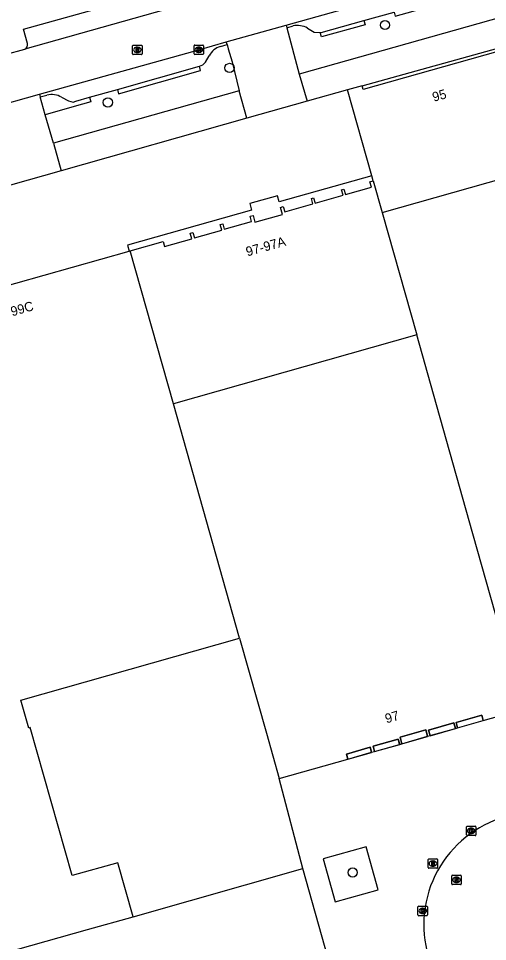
# Model space of a CAD drawing. Extents: x 159689 to 160786, y 387323 to 388339.
# Drawn here: x 159751.6 to 159801.3, y 388088.3 to 388186.2 of the extents above; entities that cross this region are included whole.
import ezdxf

# ---------------------------------------------------------------- set-up
doc = ezdxf.new("R2010")
doc.units = 0
for name, color, linetype in [('IMGEO_Boom', 7, 'Continuous'), ('IMGEO_Kolk', 7, 'Continuous'), ('IMGEO_Pand', 7, 'Continuous'), ('IMGEO_Pand_nummerreeks', 7, 'Continuous'), ('IMGEO_Pand_overbouw', 7, 'Continuous'), ('IMGEO_Parkeervlak_open', 7, 'Continuous'), ('IMGEO_Rijbaan_lokaal_gesloten', 7, 'Continuous'), ('IMGEO_Rijbaan_lokaal_open', 7, 'Continuous'), ('IMGEO_Rioolput', 7, 'Continuous'), ('IMGEO_Voetpad_open', 7, 'Continuous')]:
    doc.layers.add(name, color=color, linetype=linetype)

msp = doc.modelspace()

# ---------------------------------------------------------------- linework, layer by layer
at = {"layer": 'IMGEO_Boom'}
for centre in [(159790.464, 388185.463), (159773.993, 388180.915), (159761.097, 388177.253), (159787.039, 388095.61)]:
    msp.add_circle(centre, 0.489, dxfattribs=at)
at = {"layer": 'IMGEO_Kolk'}
for p, q in [((159770.23, 388182.418), (159770.23, 388183.27)), ((159770.305, 388183.344), (159771.157, 388183.344)), ((159770.741, 388182.564), (159770.716, 388182.564)), ((159770.718, 388183.124), (159770.743, 388183.124)), ((159771.231, 388183.27), (159771.231, 388182.418)), ((159771.157, 388182.344), (159770.305, 388182.344)), ((159799.105, 388099.596), (159799.105, 388100.448)), ((159799.18, 388100.522), (159800.032, 388100.522)), ((159799.593, 388100.302), (159799.618, 388100.302)), ((159800.106, 388100.448), (159800.106, 388099.596)), ((159800.032, 388099.522), (159799.18, 388099.522)), ((159799.616, 388099.742), (159799.591, 388099.742)), ((159793.964, 388091.104), (159793.964, 388091.956)), ((159794.039, 388092.03), (159794.891, 388092.03)), ((159794.452, 388091.81), (159794.477, 388091.81)), ((159794.965, 388091.956), (159794.965, 388091.104)), ((159794.891, 388091.03), (159794.039, 388091.03)), ((159794.475, 388091.25), (159794.45, 388091.25))]:
    msp.add_line(p, q, dxfattribs=at)
for points in [[(159770.23, 388182.418), (159770.23, 388183.27)], [(159770.305, 388183.344), (159771.157, 388183.344)], [(159770.551, 388183.044), (159770.674, 388183.044), (159770.674, 388182.893), (159770.804, 388183.044), (159770.968, 388183.044), (159770.822, 388182.893), (159770.975, 388182.644), (159770.823, 388182.644), (159770.738, 388182.808), (159770.674, 388182.741), (159770.674, 388182.644), (159770.551, 388182.644), (159770.551, 388183.044)], [(159771.231, 388183.27), (159771.231, 388182.418)], [(159771.157, 388182.344), (159770.305, 388182.344)], [(159799.105, 388099.596), (159799.105, 388100.448)], [(159799.18, 388100.522), (159800.032, 388100.522)], [(159800.106, 388100.448), (159800.106, 388099.596)], [(159800.032, 388099.522), (159799.18, 388099.522)], [(159799.426, 388100.222), (159799.549, 388100.222), (159799.549, 388100.071), (159799.679, 388100.222), (159799.843, 388100.222), (159799.697, 388100.071), (159799.85, 388099.822), (159799.698, 388099.822), (159799.613, 388099.986), (159799.549, 388099.919), (159799.549, 388099.822), (159799.426, 388099.822), (159799.426, 388100.222)], [(159793.964, 388091.104), (159793.964, 388091.956)], [(159794.039, 388092.03), (159794.891, 388092.03)], [(159794.285, 388091.73), (159794.408, 388091.73), (159794.408, 388091.579), (159794.538, 388091.73), (159794.702, 388091.73), (159794.556, 388091.579), (159794.709, 388091.33), (159794.557, 388091.33), (159794.472, 388091.494), (159794.408, 388091.427), (159794.408, 388091.33), (159794.285, 388091.33), (159794.285, 388091.73)], [(159794.965, 388091.956), (159794.965, 388091.104)], [(159794.891, 388091.03), (159794.039, 388091.03)]]:
    msp.add_lwpolyline(points, dxfattribs=at)
for centre, start, end in [((159770.307, 388183.268), 91.55205, 178.44795), ((159770.307, 388183.268), 91.55205, 178.44795), ((159771.155, 388183.268), 1.55205, 88.44795), ((159771.155, 388183.268), 1.55205, 88.44795), ((159770.307, 388182.42), 181.55205, 268.44795), ((159770.307, 388182.42), 181.55205, 268.44795), ((159771.155, 388182.42), 271.55205, 358.44795), ((159771.155, 388182.42), 271.55205, 358.44795), ((159799.182, 388100.446), 91.55205, 178.44795), ((159799.182, 388100.446), 91.55205, 178.44795), ((159800.03, 388100.446), 1.55205, 88.44795), ((159800.03, 388100.446), 1.55205, 88.44795), ((159799.182, 388099.598), 181.55205, 268.44795), ((159799.182, 388099.598), 181.55205, 268.44795), ((159800.03, 388099.598), 271.55205, 358.44795), ((159800.03, 388099.598), 271.55205, 358.44795), ((159794.041, 388091.954), 91.55205, 178.44795), ((159794.041, 388091.954), 91.55205, 178.44795), ((159794.889, 388091.954), 1.55205, 88.44795), ((159794.889, 388091.954), 1.55205, 88.44795), ((159794.041, 388091.106), 181.55205, 268.44795), ((159794.041, 388091.106), 181.55205, 268.44795), ((159794.889, 388091.106), 271.55205, 358.44795), ((159794.889, 388091.106), 271.55205, 358.44795)]:
    msp.add_arc(centre, 0.0765, start, end, dxfattribs=at)
for centre, major_axis, ratio, start_param, end_param in [((159770.717, 388182.844), (-0.387, 0.002), 0.722429, 4.712389, 7.853982), ((159770.742, 388182.844), (-0.39, 0.002), 0.717154, 1.570796, 4.712389), ((159799.592, 388100.022), (-0.387, 0.002), 0.722429, 4.712389, 7.853982), ((159799.617, 388100.022), (-0.39, 0.002), 0.717154, 1.570796, 4.712389), ((159794.451, 388091.53), (-0.387, 0.002), 0.722429, 4.712389, 7.853982), ((159794.476, 388091.53), (-0.39, 0.002), 0.717154, 1.570796, 4.712389)]:
    msp.add_ellipse(centre, major_axis=major_axis, ratio=ratio, start_param=start_param, end_param=end_param, dxfattribs=at)
at = {"layer": 'IMGEO_Pand'}
for points in [[(159807.388, 388184.396), (159807.786, 388182.987), (159804.103, 388181.946), (159803.796, 388183.031), (159788.159, 388178.613), (159788.043, 388179.024)], [(159788.043, 388179.024), (159786.488, 388178.585)], [(159789.216, 388168.927), (159789.062, 388169.474), (159786.488, 388178.585)], [(159790.158, 388165.594), (159814.275, 388172.417)], [(159763.459, 388161.519), (159766.944, 388162.504), (159767.094, 388161.974), (159770.004, 388162.797), (159769.833, 388163.399), (159770.116, 388163.479), (159770.278, 388162.905), (159773.168, 388163.722), (159772.999, 388164.322), (159773.268, 388164.398), (159773.428, 388163.83), (159776.319, 388164.647), (159776.166, 388165.187), (159776.478, 388165.275), (159776.681, 388164.555), (159779.606, 388165.382), (159779.395, 388166.129), (159779.678, 388166.209), (159779.838, 388165.642), (159782.835, 388166.489), (159782.674, 388167.059), (159782.904, 388167.124), (159783.057, 388166.583), (159786.025, 388167.421), (159785.867, 388167.981), (159786.113, 388168.051), (159786.274, 388167.48), (159789.024, 388168.257), (159788.863, 388168.828), (159789.216, 388168.927)], [(159789.216, 388168.927), (159790.158, 388165.594)], [(159790.158, 388165.594), (159793.826, 388152.611)], [(159712.08, 388147.715), (159734.959, 388154.16), (159735.05, 388153.839), (159739.21, 388155.023), (159739.248, 388154.887), (159739.302, 388154.694), (159763.357, 388161.491), (159763.459, 388161.519)], [(159768.044, 388145.288), (159763.459, 388161.519)], [(159793.826, 388152.611), (159768.044, 388145.288)], [(159805.048, 388112.894), (159799.791, 388131.499), (159795.605, 388146.314), (159793.826, 388152.611)], [(159775.062, 388120.447), (159768.044, 388145.288)], [(159763.767, 388090.921), (159762.15, 388096.648), (159757.31, 388095.283), (159752.877, 388110.972), (159752.702, 388110.923), (159751.863, 388113.893), (159775.062, 388120.447)], [(159775.062, 388120.447), (159777.907, 388110.376), (159779.267, 388105.564)], [(159798.164, 388110.935), (159798.001, 388111.512), (159800.717, 388112.279), (159800.877, 388111.712)], [(159800.877, 388111.712), (159805.048, 388112.894)], [(159795.255, 388110.134), (159795.092, 388110.712), (159797.767, 388111.467), (159797.936, 388110.87)], [(159792.248, 388109.25), (159792.073, 388109.959), (159794.792, 388110.736), (159794.973, 388110.054)], [(159794.973, 388110.054), (159795.255, 388110.134)], [(159797.936, 388110.87), (159798.164, 388110.935)], [(159789.361, 388108.439), (159789.206, 388108.986), (159791.878, 388109.741), (159792.024, 388109.182)], [(159792.024, 388109.182), (159792.248, 388109.25)], [(159786.531, 388107.616), (159786.376, 388108.167), (159788.9, 388108.88), (159789.049, 388108.35)], [(159789.049, 388108.35), (159789.361, 388108.439)], [(159779.267, 388105.564), (159786.531, 388107.616)], [(159763.767, 388090.921), (159781.751, 388096.038)], [(159788.562, 388071.895), (159788.547, 388071.951), (159784.499, 388086.298), (159784.445, 388086.491), (159781.751, 388096.038)], [(159730.739, 388081.596), (159758.926, 388089.554), (159763.767, 388090.921)]]:
    msp.add_lwpolyline(points, dxfattribs=at)
at = {"layer": 'IMGEO_Pand_overbouw'}
for points in [[(159763.459, 388161.519), (159766.944, 388162.504), (159767.094, 388161.974), (159770.004, 388162.797), (159769.833, 388163.399), (159770.116, 388163.479), (159770.278, 388162.905), (159773.168, 388163.722), (159772.999, 388164.322), (159773.268, 388164.398), (159773.428, 388163.83), (159776.319, 388164.647), (159776.166, 388165.187), (159776.478, 388165.275), (159776.681, 388164.555), (159779.606, 388165.382), (159779.395, 388166.129), (159779.678, 388166.209), (159779.838, 388165.642), (159782.835, 388166.489), (159782.674, 388167.059), (159782.904, 388167.124), (159783.057, 388166.583), (159786.025, 388167.421), (159785.867, 388167.981), (159786.113, 388168.051), (159786.274, 388167.48), (159789.024, 388168.257), (159788.863, 388168.828), (159789.216, 388168.927), (159789.062, 388169.474), (159779.264, 388166.706), (159779.078, 388167.362), (159776.135, 388166.531), (159776.33, 388165.841), (159763.178, 388162.125), (159763.357, 388161.491)], [(159800.877, 388111.712), (159800.717, 388112.279), (159798.001, 388111.512), (159798.164, 388110.937)], [(159795.255, 388110.134), (159795.261, 388110.111), (159797.935, 388110.872), (159797.767, 388111.467), (159795.092, 388110.712)], [(159794.979, 388110.031), (159794.973, 388110.054), (159794.792, 388110.736), (159792.073, 388109.959), (159792.247, 388109.254)], [(159789.361, 388108.439), (159789.362, 388108.434), (159792.022, 388109.19), (159791.878, 388109.741), (159789.206, 388108.986)], [(159789.05, 388108.346), (159789.049, 388108.35), (159788.9, 388108.88), (159786.376, 388108.167), (159786.528, 388107.628)]]:
    msp.add_lwpolyline(points, close=True, dxfattribs=at)
at = {"layer": 'IMGEO_Parkeervlak_open'}
for points in [[(159752.583, 388183.497), (159752.167, 388185.012), (159768.684, 388189.645), (159785.592, 388194.317), (159804.409, 388199.642), (159825.126, 388205.478), (159845.859, 388211.321), (159866.616, 388217.142), (159886.436, 388222.745), (159891.938, 388224.314)], [(159788.22, 388185.935), (159791.436, 388186.838)], [(159780.065, 388185.175), (159780.728, 388185.388)], [(159782.255, 388185.142), (159782.973, 388184.723), (159783.589, 388184.683)], [(159773.025, 388183.202), (159773.727, 388183.404)], [(159771.433, 388181.518), (159771.831, 388182.191)], [(159759.14, 388177.8), (159762.102, 388178.642)]]:
    msp.add_lwpolyline(points, dxfattribs=at)
for centre, radius, start, end in [((159781.126, 388182.997), 2.424, 62.24403, 99.45251), ((159752.096, 388183.382), 0.5, 291.43109, 13.24743), ((159773.653, 388181.25), 2.051, 107.83278, 152.67865), ((159770.639, 388182.062), 0.962, 279.1243, 325.57484)]:
    msp.add_arc(centre, radius, start, end, dxfattribs=at)
at = {"layer": 'IMGEO_Rijbaan_lokaal_gesloten'}
msp.add_arc((159806.452, 388090.092), 11.873, 108.90437, 199.38793, dxfattribs=at)
at = {"layer": 'IMGEO_Rijbaan_lokaal_open'}
for points in [[(159895.708, 388223.298), (159752.279, 388182.917)], [(159779.983, 388185.443), (159808.558, 388193.46), (159829.06, 388199.251), (159853.995, 388206.283)], [(159773.651, 388183.666), (159779.983, 388185.443)], [(159753.855, 388178.128), (159770.727, 388182.846), (159773.651, 388183.666)], [(159750.033, 388182.294), (159750.225, 388182.349), (159752.279, 388182.917)], [(159748.553, 388176.646), (159753.855, 388178.128)]]:
    msp.add_lwpolyline(points, dxfattribs=at)
at = {"layer": 'IMGEO_Rioolput'}
for p, q in [((159763.718, 388182.402), (159763.718, 388183.254)), ((159763.793, 388183.328), (159764.645, 388183.328)), ((159764.229, 388182.548), (159764.204, 388182.548)), ((159764.206, 388183.108), (159764.231, 388183.108)), ((159764.719, 388183.254), (159764.719, 388182.402)), ((159764.645, 388182.328), (159763.793, 388182.328)), ((159795.048, 388096.126), (159795.048, 388096.978)), ((159795.123, 388097.052), (159795.975, 388097.052)), ((159795.536, 388096.832), (159795.561, 388096.832)), ((159796.049, 388096.978), (159796.049, 388096.126)), ((159795.975, 388096.052), (159795.123, 388096.052)), ((159795.559, 388096.272), (159795.534, 388096.272)), ((159797.546, 388094.4), (159797.546, 388095.252)), ((159797.621, 388095.326), (159798.473, 388095.326)), ((159798.057, 388094.546), (159798.032, 388094.546)), ((159798.034, 388095.106), (159798.059, 388095.106)), ((159798.547, 388095.252), (159798.547, 388094.4)), ((159798.473, 388094.326), (159797.621, 388094.326))]:
    msp.add_line(p, q, dxfattribs=at)
for points in [[(159763.718, 388182.402), (159763.718, 388183.254)], [(159763.793, 388183.328), (159764.645, 388183.328)], [(159764.307, 388183.026), (159764.055, 388183.028), (159764.055, 388182.628)], [(159764.055, 388182.628), (159764.179, 388182.628), (159764.179, 388182.79), (159764.19, 388182.79)], [(159764.233, 388182.947), (159764.179, 388182.947), (159764.179, 388182.866)], [(159764.179, 388182.866), (159764.231, 388182.866)], [(159764.237, 388182.761), (159764.308, 388182.628), (159764.448, 388182.628), (159764.383, 388182.754)], [(159764.719, 388183.254), (159764.719, 388182.402)], [(159764.645, 388182.328), (159763.793, 388182.328)], [(159795.048, 388096.126), (159795.048, 388096.978)], [(159795.123, 388097.052), (159795.975, 388097.052)], [(159795.637, 388096.75), (159795.385, 388096.752), (159795.385, 388096.352)], [(159795.385, 388096.352), (159795.509, 388096.352), (159795.509, 388096.514), (159795.52, 388096.514)], [(159795.563, 388096.671), (159795.509, 388096.671), (159795.509, 388096.59)], [(159795.509, 388096.59), (159795.561, 388096.59)], [(159795.567, 388096.485), (159795.638, 388096.352), (159795.778, 388096.352), (159795.713, 388096.478)], [(159796.049, 388096.978), (159796.049, 388096.126)], [(159795.975, 388096.052), (159795.123, 388096.052)], [(159797.546, 388094.4), (159797.546, 388095.252)], [(159797.621, 388095.326), (159798.473, 388095.326)], [(159798.135, 388095.024), (159797.883, 388095.026), (159797.883, 388094.626)], [(159797.883, 388094.626), (159798.007, 388094.626), (159798.007, 388094.788), (159798.018, 388094.788)], [(159798.061, 388094.945), (159798.007, 388094.945), (159798.007, 388094.864)], [(159798.007, 388094.864), (159798.059, 388094.864)], [(159798.065, 388094.759), (159798.136, 388094.626), (159798.276, 388094.626), (159798.211, 388094.752)], [(159798.547, 388095.252), (159798.547, 388094.4)], [(159798.473, 388094.326), (159797.621, 388094.326)]]:
    msp.add_lwpolyline(points, dxfattribs=at)
for centre, radius, start, end in [((159763.795, 388183.252), 0.0765, 91.55205, 178.44795), ((159763.795, 388183.252), 0.0765, 91.55205, 178.44795), ((159764.189, 388182.737), 0.0533, 26.02933, 88.69889), ((159764.215, 388183.055), 0.19, 274.7715, 282.96867), ((159764.239, 388182.851), 0.0964, 77.00612, 93.18647), ((159764.253, 388182.908), 0.0378, 276.66336, 79.67722), ((159764.306, 388182.916), 0.109, 350.36119, 89.41601), ((159764.304, 388182.916), 0.112, 277.58423, 350.98172), ((159764.288, 388182.701), 0.108, 29.51342, 73.79051), ((159764.643, 388183.252), 0.0765, 1.55205, 88.44795), ((159764.643, 388183.252), 0.0765, 1.55205, 88.44795), ((159763.795, 388182.404), 0.0765, 181.55205, 268.44795), ((159763.795, 388182.404), 0.0765, 181.55205, 268.44795), ((159764.643, 388182.404), 0.0765, 271.55205, 358.44795), ((159764.643, 388182.404), 0.0765, 271.55205, 358.44795), ((159795.125, 388096.976), 0.0765, 91.55205, 178.44795), ((159795.125, 388096.976), 0.0765, 91.55205, 178.44795), ((159795.519, 388096.461), 0.0533, 26.02933, 88.69889), ((159795.545, 388096.779), 0.19, 274.7715, 282.96867), ((159795.569, 388096.575), 0.0964, 77.00612, 93.18647), ((159795.583, 388096.632), 0.0378, 276.66336, 79.67722), ((159795.636, 388096.64), 0.109, 350.36119, 89.41601), ((159795.634, 388096.64), 0.112, 277.58423, 350.98172), ((159795.618, 388096.425), 0.108, 29.51342, 73.79051), ((159795.973, 388096.976), 0.0765, 1.55205, 88.44795), ((159795.973, 388096.976), 0.0765, 1.55205, 88.44795), ((159795.125, 388096.128), 0.0765, 181.55205, 268.44795), ((159795.125, 388096.128), 0.0765, 181.55205, 268.44795), ((159795.973, 388096.128), 0.0765, 271.55205, 358.44795), ((159795.973, 388096.128), 0.0765, 271.55205, 358.44795), ((159797.623, 388095.25), 0.0765, 91.55205, 178.44795), ((159797.623, 388095.25), 0.0765, 91.55205, 178.44795), ((159797.623, 388094.402), 0.0765, 181.55205, 268.44795), ((159797.623, 388094.402), 0.0765, 181.55205, 268.44795), ((159798.017, 388094.735), 0.0533, 26.02933, 88.69889), ((159798.043, 388095.053), 0.19, 274.7715, 282.96867), ((159798.067, 388094.849), 0.0964, 77.00612, 93.18647), ((159798.081, 388094.906), 0.0378, 276.66336, 79.67722), ((159798.134, 388094.914), 0.109, 350.36119, 89.41601), ((159798.132, 388094.914), 0.112, 277.58423, 350.98172), ((159798.116, 388094.699), 0.108, 29.51342, 73.79051), ((159798.471, 388095.25), 0.0765, 1.55205, 88.44795), ((159798.471, 388095.25), 0.0765, 1.55205, 88.44795), ((159798.471, 388094.402), 0.0765, 271.55205, 358.44795), ((159798.471, 388094.402), 0.0765, 271.55205, 358.44795)]:
    msp.add_arc(centre, radius, start, end, dxfattribs=at)
for centre, major_axis, ratio, start_param, end_param in [((159764.205, 388182.828), (-0.387, 0.002), 0.722429, 4.712389, 7.853982), ((159764.23, 388182.828), (-0.39, 0.002), 0.717154, 1.570796, 4.712389), ((159795.535, 388096.552), (-0.387, 0.002), 0.722429, 4.712389, 7.853982), ((159795.56, 388096.552), (-0.39, 0.002), 0.717154, 1.570796, 4.712389), ((159798.033, 388094.826), (-0.387, 0.002), 0.722429, 4.712389, 7.853982), ((159798.058, 388094.826), (-0.39, 0.002), 0.717154, 1.570796, 4.712389)]:
    msp.add_ellipse(centre, major_axis=major_axis, ratio=ratio, start_param=start_param, end_param=end_param, dxfattribs=at)
at = {"layer": 'IMGEO_Voetpad_open'}
for points in [[(159791.436, 388186.838), (159791.55, 388186.398), (159803.344, 388189.726), (159804.201, 388186.672), (159781.381, 388180.261)], [(159779.983, 388185.443), (159780.065, 388185.175)], [(159783.589, 388184.683), (159783.719, 388184.672), (159788.22, 388185.935)], [(159788.22, 388185.935), (159788.364, 388185.498), (159783.745, 388184.195), (159783.589, 388184.683)], [(159780.065, 388185.175), (159781.381, 388180.261)], [(159773.727, 388183.404), (159773.651, 388183.666)], [(159773.727, 388183.404), (159773.861, 388182.944), (159774.262, 388181.568), (159774.999, 388178.482)], [(159788.043, 388179.024), (159803.713, 388183.375)], [(159762.102, 388178.642), (159770.792, 388181.112)], [(159762.102, 388178.642), (159762.238, 388178.162), (159770.928, 388180.633), (159770.792, 388181.112)], [(159781.381, 388180.261), (159782.224, 388177.38)], [(159786.488, 388178.585), (159782.224, 388177.38)], [(159753.855, 388178.128), (159753.935, 388177.833)], [(159753.935, 388177.833), (159754.642, 388178.017)], [(159754.445, 388175.947), (159753.935, 388177.833)], [(159759.14, 388177.8), (159759.279, 388177.319), (159757.54, 388176.815), (159754.445, 388175.947)], [(159774.999, 388178.482), (159755.315, 388172.945)], [(159756.189, 388177.802), (159756.922, 388177.408), (159757.405, 388177.295), (159757.697, 388177.389), (159759.14, 388177.8)], [(159775.835, 388175.578), (159774.999, 388178.482)], [(159782.224, 388177.38), (159775.835, 388175.578)], [(159755.315, 388172.945), (159754.445, 388175.947)], [(159775.835, 388175.578), (159756.129, 388170.008)], [(159755.315, 388172.945), (159756.129, 388170.008)], [(159756.129, 388170.008), (159750.791, 388168.5)], [(159798.164, 388110.935), (159800.877, 388111.712)], [(159792.248, 388109.25), (159794.973, 388110.054)], [(159795.255, 388110.134), (159797.936, 388110.87)], [(159789.361, 388108.439), (159792.024, 388109.182)], [(159786.531, 388107.616), (159789.049, 388108.35)], [(159781.751, 388096.038), (159779.267, 388105.564)], [(159788.459, 388098.325), (159783.926, 388097.046), (159785.198, 388092.511), (159789.733, 388093.783), (159788.459, 388098.325)]]:
    msp.add_lwpolyline(points, dxfattribs=at)
msp.add_arc((159755.179, 388176.208), 1.887, 57.64625, 106.52933, dxfattribs=at)

# ---------------------------------------------------------------- texts
at = {"layer": 'IMGEO_Pand_nummerreeks'}
for s, rotation, p in [('95', 15.77684, (159795.639, 388177.318)), ('97-97A', 15.78746, (159775.881, 388160.92)), ('99-99C', 15.77926, (159749.09, 388154.051)), ('97', 15.84222, (159790.627, 388111.41))]:
    msp.add_text(s, height=1, rotation=rotation, dxfattribs=at).set_placement(p)

doc.saveas('drawing.dxf')
